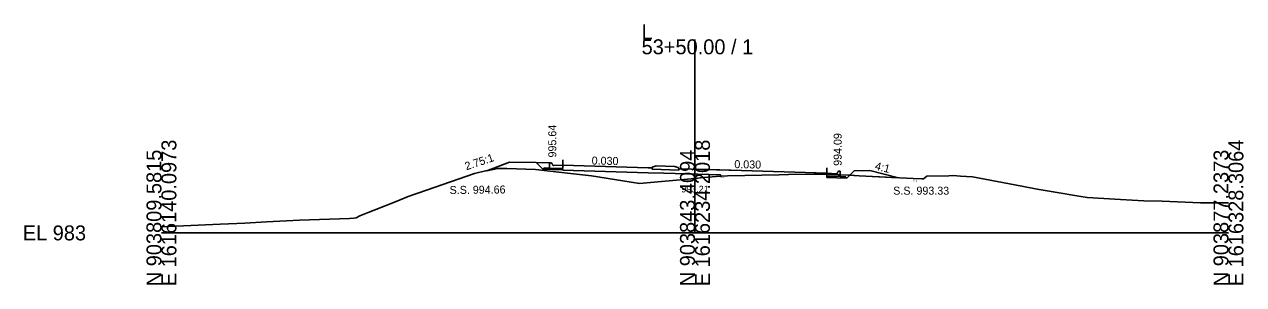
# Model space of a CAD drawing. Extents: x 1009 to 7438, y -1586 to 7964.
# Drawn here: x 5009.2 to 5237.7, y 1414 to 1462.8 of the extents above; entities that cross this region are included whole.
import ezdxf

# ---------------------------------------------------------------- set-up
doc = ezdxf.new("R2010")
doc.units = 0
for name, color, linetype in [('Exist Cross Section Cell', 7, 'Continuous'), ('Exist XS Center Line Elevation Label', 7, 'Continuous'), ('Exist XS Ground Line', 7, 'Continuous'), ('Prop XS Dump Level', 7, 'Continuous'), ('Prop XS Earthwork Shape', 7, 'Continuous'), ('Prop XS EOT Tick Mark', 7, 'Continuous'), ('Prop XS Finish Grade', 7, 'Continuous'), ('Prop XS Finish Grade CurbGutter', 7, 'Continuous'), ('Prop XS Finish Grade Earthwork', 7, 'Continuous'), ('Prop XS Finish Grade Pavement', 7, 'Continuous'), ('Prop XS Hydro Elevations', 7, 'Continuous'), ('Prop XS Pvmt Edge Slope', 7, 'Continuous'), ('Prop XS SE Text', 7, 'Continuous'), ('Prop XS Side Slope Text', 7, 'Continuous'), ('Prop XS SS Elevation Text', 7, 'Continuous'), ('Prop XS Subgrade CurbGutter', 7, 'Continuous'), ('Prop XS Subgrade Earthwork', 7, 'Continuous')]:
    doc.layers.add(name, color=color, linetype=linetype)

msp = doc.modelspace()

# ---------------------------------------------------------------- linework, layer by layer
at = {"layer": 'Exist Cross Section Cell'}
for p, q in [((5134.89, 1423.73), (5134.89, 1460.02)), ((5034.89, 1423.73), (5134.89, 1423.73)), ((5134.89, 1423.73), (5234.89, 1423.73))]:
    msp.add_line(p, q, dxfattribs=at)
at = {"layer": 'Exist XS Ground Line'}
for p, q in [((5093.6, 1434.89), (5095.66, 1435.34)), ((5095.66, 1435.34), (5097.92, 1435.83)), ((5097.92, 1435.83), (5099.61, 1435.8)), ((5099.61, 1435.8), (5105.03, 1435.62)), ((5105.03, 1435.62), (5111.59, 1434.86)), ((5084.6, 1431.76), (5093.6, 1434.89)), ((5111.59, 1434.86), (5115.5, 1434.4)), ((5115.5, 1434.4), (5121.39, 1433.48)), ((5121.39, 1433.48), (5124.47, 1432.98)), ((5124.47, 1432.98), (5134.89, 1433.94)), ((5134.89, 1433.94), (5136.51, 1434.09)), ((5136.51, 1434.09), (5139.69, 1434.39)), ((5139.69, 1434.39), (5141.01, 1434.45)), ((5141.01, 1434.45), (5150.69, 1434.64)), ((5150.69, 1434.64), (5152.44, 1434.68)), ((5152.44, 1434.68), (5157.23, 1434.73)), ((5157.23, 1434.73), (5157.56, 1434.73)), ((5157.56, 1434.73), (5157.92, 1434.72)), ((5157.92, 1434.72), (5163.64, 1434.54)), ((5163.64, 1434.54), (5165.7, 1434.44)), ((5165.7, 1434.44), (5175.8, 1433.92)), ((5175.8, 1433.92), (5177.4, 1433.88)), ((5177.4, 1433.88), (5177.7, 1433.88)), ((5177.7, 1433.88), (5178.38, 1434.36)), ((5178.38, 1434.36), (5182.5, 1434.46)), ((5182.5, 1434.46), (5183.32, 1434.47)), ((5183.32, 1434.47), (5184.68, 1434.37)), ((5184.68, 1434.37), (5186.89, 1434.25)), ((5186.89, 1434.25), (5196.14, 1432.48)), ((5081.13, 1430.56), (5084.6, 1431.76)), ((5196.14, 1432.48), (5199.01, 1431.95)), ((5199.01, 1431.95), (5202.41, 1431.36)), ((5202.41, 1431.36), (5206.83, 1430.59)), ((5074.76, 1427.98), (5078.88, 1429.63)), ((5078.88, 1429.63), (5081.13, 1430.56)), ((5206.83, 1430.59), (5208.42, 1430.36)), ((5208.42, 1430.36), (5214.65, 1429.99)), ((5214.65, 1429.99), (5219.05, 1429.75)), ((5219.05, 1429.75), (5222.46, 1429.69)), ((5222.46, 1429.69), (5229.67, 1429.38)), ((5229.67, 1429.38), (5230.28, 1429.37)), ((5230.28, 1429.37), (5231.97, 1429.37)), ((5231.97, 1429.37), (5234.89, 1429.36)), ((5058.31, 1426.01), (5060.74, 1426.12)), ((5060.74, 1426.12), (5062.63, 1426.19)), ((5062.63, 1426.19), (5070.12, 1426.45)), ((5070.12, 1426.45), (5070.97, 1426.51)), ((5070.97, 1426.51), (5071.41, 1426.54)), ((5071.41, 1426.54), (5072.08, 1426.95)), ((5072.08, 1426.95), (5073.63, 1427.55)), ((5073.63, 1427.55), (5074.76, 1427.98)), ((5034.89, 1424.85), (5037.67, 1425)), ((5037.67, 1425), (5045.89, 1425.36)), ((5045.89, 1425.36), (5049.02, 1425.48)), ((5049.02, 1425.48), (5050.49, 1425.57)), ((5050.49, 1425.57), (5054.59, 1425.8)), ((5054.59, 1425.8), (5058.31, 1426.01))]:
    msp.add_line(p, q, dxfattribs=at)
at = {"layer": 'Prop XS Dump Level'}
for p, q in [((5110.15, 1436.41), (5126.14, 1435.93)), ((5110.15, 1436.41), (5126.14, 1435.93)), ((5126.14, 1435.93), (5126.89, 1435.9)), ((5126.14, 1435.93), (5126.89, 1435.9)), ((5131.89, 1435.75), (5143.64, 1435.4)), ((5135.54, 1435.65), (5143.63, 1435.4)), ((5143.64, 1435.4), (5159.64, 1434.92)), ((5143.64, 1435.4), (5159.64, 1434.92))]:
    msp.add_line(p, q, dxfattribs=at)
at = {"layer": 'Prop XS Earthwork Shape'}
for points in [[(5105.13, 1436.92), (5100.15, 1437.02), (5095.86, 1435.38), (5097.92, 1435.83), (5099.61, 1435.8), (5105.03, 1435.62), (5111.59, 1434.86), (5115.5, 1434.4), (5121.39, 1433.48), (5124.47, 1432.98), (5134.89, 1433.94), (5136.51, 1434.09), (5139.69, 1434.39), (5139.69, 1434.6), (5129.03, 1434.92), (5126.14, 1435.01), (5110.15, 1435.49), (5110.15, 1435.58), (5106.4, 1435.65)], [(5163.9, 1434.53), (5164.73, 1435.36), (5167.64, 1435.42), (5173.07, 1434.06), (5165.7, 1434.44)], [(5159.64, 1434.67), (5159.64, 1434.34), (5162.14, 1434.29), (5162.14, 1434.59)], [(5159.64, 1434.09), (5163.39, 1434.02), (5163.14, 1434.27), (5162.14, 1434.29), (5159.64, 1434.34)], [(5162.14, 1434.29), (5163.14, 1434.27), (5163.39, 1434.02), (5163.9, 1434.53), (5163.64, 1434.54), (5162.14, 1434.59)]]:
    msp.add_lwpolyline(points, close=True, dxfattribs=at)
at = {"layer": 'Prop XS EOT Tick Mark'}
for p, q in [((5110.15, 1436.41), (5110.15, 1437.41)), ((5159.64, 1434.92), (5159.64, 1435.92))]:
    msp.add_line(p, q, dxfattribs=at)
at = {"layer": 'Prop XS Finish Grade'}
msp.add_line((5107.65, 1436.87), (5105.13, 1436.92), dxfattribs=at)
at = {"layer": 'Prop XS Finish Grade CurbGutter'}
for p, q in [((5107.65, 1436.87), (5107.9, 1436.87)), ((5107.9, 1436.87), (5108.02, 1436.83)), ((5108.12, 1436.74), (5108.02, 1436.83)), ((5108.18, 1436.49), (5108.12, 1436.74)), ((5108.27, 1436.4), (5108.18, 1436.49)), ((5108.4, 1436.37), (5108.27, 1436.4)), ((5110.15, 1436.41), (5108.4, 1436.37)), ((5126.89, 1435.9), (5126.9, 1436.07)), ((5126.9, 1436.07), (5127.65, 1436.32)), ((5127.65, 1436.32), (5131.15, 1436.18)), ((5131.9, 1435.92), (5131.15, 1436.18)), ((5131.89, 1435.75), (5131.9, 1435.92)), ((5161.67, 1435.18), (5161.76, 1435.27)), ((5161.89, 1435.3), (5161.76, 1435.27)), ((5162.14, 1435.3), (5161.89, 1435.3)), ((5159.64, 1434.92), (5161.39, 1434.82)), ((5161.39, 1434.82), (5161.51, 1434.84)), ((5161.51, 1434.84), (5161.6, 1434.93)), ((5161.6, 1434.93), (5161.67, 1435.18))]:
    msp.add_line(p, q, dxfattribs=at)
at = {"layer": 'Prop XS Finish Grade Earthwork'}
for p, q in [((5100.15, 1437.02), (5095.87, 1435.39)), ((5105.13, 1436.92), (5100.15, 1437.02)), ((5164.73, 1435.36), (5167.64, 1435.42)), ((5167.64, 1435.42), (5173.07, 1434.06))]:
    msp.add_line(p, q, dxfattribs=at)
at = {"layer": 'Prop XS Finish Grade Pavement'}
for p, q in [((5110.15, 1436.41), (5126.14, 1435.93)), ((5126.14, 1435.93), (5126.89, 1435.9)), ((5131.89, 1435.75), (5143.64, 1435.4)), ((5143.64, 1435.4), (5159.64, 1434.92))]:
    msp.add_line(p, q, dxfattribs=at)
at = {"layer": 'Prop XS Pvmt Edge Slope'}
for p, q in [((5106.65, 1435.9), (5106.4, 1435.65)), ((5107.65, 1435.88), (5106.65, 1435.9)), ((5162.14, 1434.29), (5163.14, 1434.27)), ((5163.14, 1434.27), (5163.39, 1434.02))]:
    msp.add_line(p, q, dxfattribs=at)
at = {"layer": 'Prop XS Subgrade CurbGutter'}
for p, q in [((5107.65, 1435.88), (5107.65, 1436.87)), ((5110.15, 1435.83), (5107.65, 1435.88)), ((5110.15, 1436.41), (5110.15, 1435.83)), ((5126.89, 1435.9), (5126.89, 1435.65)), ((5126.89, 1435.65), (5131.89, 1435.5)), ((5131.89, 1435.75), (5131.89, 1435.5)), ((5162.14, 1434.29), (5162.14, 1435.3)), ((5159.64, 1434.92), (5159.64, 1434.34)), ((5159.64, 1434.34), (5162.14, 1434.29))]:
    msp.add_line(p, q, dxfattribs=at)
at = {"layer": 'Prop XS Subgrade Earthwork'}
for p, q in [((5106.4, 1435.65), (5105.13, 1436.92)), ((5110.15, 1435.58), (5106.4, 1435.65)), ((5126.14, 1435.01), (5110.14, 1435.49)), ((5110.15, 1435.49), (5110.15, 1435.58)), ((5163.39, 1434.02), (5164.73, 1435.36)), ((5129.03, 1434.92), (5126.14, 1435.01)), ((5139.69, 1434.6), (5129.03, 1434.92)), ((5139.69, 1434.6), (5139.69, 1434.39)), ((5159.64, 1434.09), (5159.64, 1434.67)), ((5159.64, 1434.09), (5163.39, 1434.02))]:
    msp.add_line(p, q, dxfattribs=at)

# ---------------------------------------------------------------- texts
at = {"layer": 'Exist Cross Section Cell'}
for s, p in [('L', (5124.89, 1460.02)), ('53+50.00 / 1', (5124.89, 1457.22)), ('EL 983', (5008.89, 1422.33))]:
    msp.add_text(s, height=2.8, dxfattribs=at).set_placement(p)
for s, p in [('E 1616140.0973', (5037.69, 1413.73)), ('E 1616234.2018', (5137.69, 1413.73)), ('E 1616328.3064', (5237.69, 1413.73)), ('N 903809.5815', (5034.89, 1413.73)), ('N 903843.4094', (5134.89, 1413.73)), ('N 903877.2373', (5234.89, 1413.73))]:
    msp.add_text(s, height=2.8, rotation=90, dxfattribs=at).set_placement(p)
at = {"layer": 'Exist XS Center Line Elevation Label'}
msp.add_text('993.21', height=1.25, dxfattribs=at).set_placement((5132.34, 1431.32))
at = {"layer": 'Prop XS Dump Level'}
for p in [(5139.69, 1434.09), (5139.69, 1434.09), (5139.69, 1434.09), (5175.8, 1433.37)]:
    msp.add_text('Eop', height=0.3, dxfattribs=at).set_placement(p)
at = {"layer": 'Prop XS Hydro Elevations'}
for s, p in [('995.64', (5108.9, 1437.87)), ('994.09', (5162.39, 1436.3))]:
    msp.add_text(s, height=1.5, rotation=90, dxfattribs=at).set_placement(p)
at = {"layer": 'Prop XS SE Text'}
for p in [(5115.52, 1436.55), (5142.26, 1435.88)]:
    msp.add_text('0.030', height=1.5, rotation=358.8542, dxfattribs=at).set_placement(p)
at = {"layer": 'Prop XS Side Slope Text'}
for s, rotation, p in [('2.75:1', 18.4349, (5092.04, 1435.46)), ('4:1', 345.9638, (5168.53, 1435.63))]:
    msp.add_text(s, height=1.5, rotation=rotation, dxfattribs=at).set_placement(p)
at = {"layer": 'Prop XS SS Elevation Text'}
msp.add_text('S.S. 994.66', height=1.5, rotation=0.5729, dxfattribs=at).set_placement((5088.91, 1431.02))
msp.add_text('S.S. 993.33', height=1.5, dxfattribs=at).set_placement((5172.06, 1430.9))

doc.saveas('drawing.dxf')
